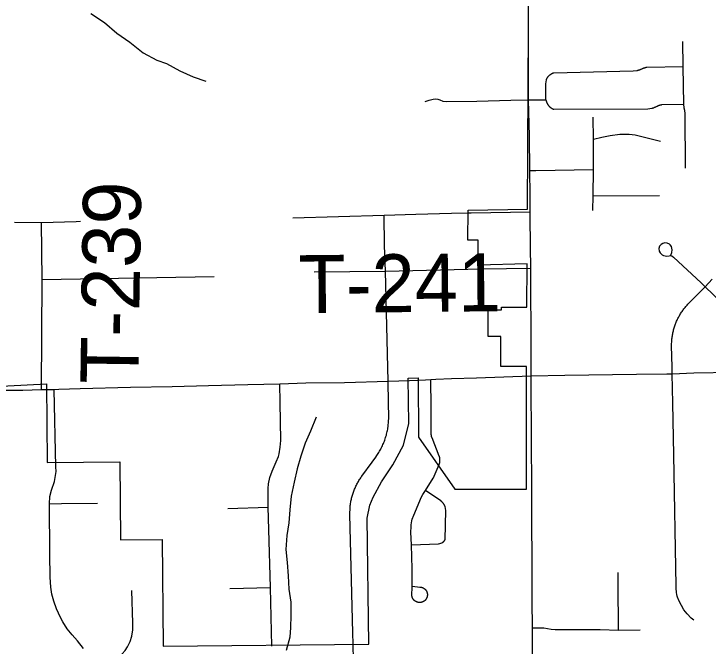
# Model space of a CAD drawing. Extents: x 0 to 34, y 0 to 22.
# Drawn here: x 4.9861 to 5.3264, y 19.8048 to 20.1147 of the extents above; entities that cross this region are included whole.
import ezdxf

# ---------------------------------------------------------------- set-up
doc = ezdxf.new("R2010")
doc.units = 0
for name, color, linetype in [('GM_X_City_Street', 7, 'Continuous'), ('GM_X_Corporation', 7, 'Continuous'), ('GM_X_County_Road', 7, 'Continuous'), ('GM_X_Minor_River', 7, 'Continuous'), ('GM_X_Township_Road', 7, 'Continuous'), ('GM_X_Township_Road_Text', 7, 'Continuous'), ('GM_X_US_Route', 7, 'Continuous')]:
    doc.layers.add(name, color=color, linetype=linetype)

msp = doc.modelspace()

# ---------------------------------------------------------------- linework, layer by layer
at = {"layer": 'GM_X_City_Street'}
msp.add_line((5.27004, 20.02545), (5.30257, 20.02561), dxfattribs=at)
for points in [[(5.31532, 20.03909), (5.31516, 20.06564), (5.31493, 20.06758), (5.3149, 20.06774), (5.31485, 20.0679), (5.3148, 20.06808), (5.31476, 20.06825), (5.31472, 20.06841), (5.31468, 20.06857), (5.31464, 20.06873), (5.31445, 20.07052), (5.31417, 20.08897), (5.31399, 20.10126)], [(5.24695, 20.07265), (5.24679, 20.08041), (5.24713, 20.0824), (5.24717, 20.0825), (5.24721, 20.08259), (5.24724, 20.08268), (5.24728, 20.08277), (5.24732, 20.08286), (5.24737, 20.08295), (5.24741, 20.08304), (5.24746, 20.08313), (5.24751, 20.08322), (5.24756, 20.0833), (5.24761, 20.08339), (5.24766, 20.08348), (5.24771, 20.08356), (5.24777, 20.08364), (5.24782, 20.08373), (5.24788, 20.08381), (5.24794, 20.08389), (5.248, 20.08396), (5.24807, 20.08405), (5.24813, 20.08412), (5.2482, 20.0842), (5.24826, 20.08427), (5.24833, 20.08435), (5.2484, 20.08442), (5.24847, 20.08449), (5.24854, 20.08456), (5.24861, 20.08463), (5.24869, 20.08469), (5.24876, 20.08476), (5.24884, 20.08483), (5.24892, 20.08489), (5.249, 20.08495), (5.24908, 20.08501), (5.24916, 20.08507), (5.24924, 20.08513), (5.24932, 20.08519), (5.24941, 20.08524), (5.24949, 20.0853), (5.24958, 20.08535), (5.24966, 20.0854), (5.24975, 20.08545), (5.24984, 20.0855), (5.24993, 20.08554), (5.25002, 20.08559), (5.25011, 20.08563), (5.2502, 20.08567), (5.25029, 20.08571), (5.25038, 20.08575), (5.25048, 20.08579), (5.25057, 20.08582), (5.25067, 20.08586), (5.25076, 20.08589), (5.28971, 20.08675), (5.29155, 20.08695), (5.29171, 20.08699), (5.29188, 20.08703), (5.29204, 20.08707), (5.29221, 20.08711), (5.29237, 20.08716), (5.29253, 20.08721), (5.29269, 20.08726), (5.29285, 20.08731), (5.293, 20.08737), (5.29316, 20.08743), (5.29332, 20.08749), (5.29347, 20.08756), (5.29363, 20.08762), (5.29391, 20.08776), (5.29418, 20.08789), (5.29434, 20.08795), (5.29449, 20.08802), (5.29465, 20.08808), (5.29481, 20.08814), (5.29496, 20.0882), (5.29512, 20.08825), (5.29528, 20.08831), (5.29544, 20.08835), (5.29561, 20.0884), (5.29577, 20.08844), (5.29593, 20.08848), (5.2961, 20.08852), (5.29626, 20.08856), (5.29643, 20.08859), (5.31417, 20.08897)], [(5.24695, 20.07265), (5.24719, 20.07157), (5.24726, 20.07138), (5.2473, 20.07129), (5.24733, 20.07119), (5.24737, 20.0711), (5.24741, 20.07101), (5.24746, 20.07092), (5.2475, 20.07083), (5.24755, 20.07074), (5.24759, 20.07065), (5.24764, 20.07056), (5.24769, 20.07047), (5.24775, 20.07039), (5.2478, 20.0703), (5.24786, 20.07022), (5.24791, 20.07014), (5.24797, 20.07006), (5.24803, 20.06997), (5.24809, 20.06989), (5.24815, 20.06981), (5.24822, 20.06974), (5.24828, 20.06966), (5.24835, 20.06958), (5.24841, 20.06951), (5.24848, 20.06943), (5.24855, 20.06936), (5.24863, 20.06929), (5.2487, 20.06922), (5.24877, 20.06915), (5.24885, 20.06909), (5.24892, 20.06902), (5.249, 20.06896), (5.24908, 20.06889), (5.24916, 20.06883), (5.24924, 20.06877), (5.24932, 20.06871), (5.24941, 20.06865), (5.24949, 20.0686), (5.24958, 20.06854), (5.24966, 20.06849), (5.24975, 20.06844), (5.24983, 20.06838), (5.24992, 20.06834), (5.25001, 20.06829), (5.2501, 20.06824), (5.25019, 20.0682), (5.25029, 20.06816), (5.25038, 20.06812), (5.25047, 20.06808), (5.25057, 20.06804), (5.25066, 20.068), (5.25076, 20.06797), (5.25085, 20.06793), (5.29679, 20.06824), (5.29877, 20.06847), (5.29894, 20.06851), (5.2991, 20.06855), (5.29926, 20.0686), (5.29942, 20.06864), (5.29958, 20.06869), (5.29973, 20.06874), (5.29989, 20.0688), (5.30005, 20.06885), (5.3002, 20.06892), (5.30036, 20.06898), (5.30051, 20.06904), (5.30066, 20.06911), (5.30081, 20.06918), (5.3011, 20.06932), (5.30138, 20.06946), (5.30153, 20.06953), (5.30168, 20.0696), (5.30183, 20.06967), (5.30199, 20.06973), (5.30214, 20.06979), (5.3023, 20.06984), (5.30246, 20.0699), (5.30262, 20.06995), (5.30278, 20.07), (5.30294, 20.07005), (5.3031, 20.07009), (5.30326, 20.07013), (5.30342, 20.07017), (5.30359, 20.0702), (5.30375, 20.07024), (5.31445, 20.07052)], [(5.2699, 20.01837), (5.27004, 20.02545), (5.27029, 20.0384), (5.2702, 20.0533), (5.27011, 20.06403)], [(5.2702, 20.0533), (5.27436, 20.05433), (5.2784, 20.05511), (5.28322, 20.05571), (5.28765, 20.05568), (5.29072, 20.05544), (5.30307, 20.05234)], [(5.23906, 20.03793), (5.24197, 20.03797), (5.27029, 20.0384)], [(5.30821, 19.99641), (5.30867, 19.99766), (5.30878, 19.99908), (5.30869, 19.99984), (5.30848, 20.00061), (5.30786, 20.00142), (5.30741, 20.00182), (5.30642, 20.00231), (5.30521, 20.00241), (5.30414, 20.00214), (5.30334, 20.00167), (5.30266, 20.00087), (5.30228, 19.99974), (5.30243, 19.99844), (5.30288, 19.99759), (5.30339, 19.99701), (5.30397, 19.99659), (5.3045, 19.99633), (5.30536, 19.99608), (5.30602, 19.99601), (5.30726, 19.99611), (5.30809, 19.99618), (5.3086, 19.99603), (5.30939, 19.9955), (5.32293, 19.98279), (5.32496, 19.98093)], [(5.3088, 19.93828), (5.30874, 19.94163), (5.30854, 19.95197), (5.30864, 19.95495), (5.30869, 19.95545), (5.30875, 19.95594), (5.30881, 19.95644), (5.30888, 19.95693), (5.30897, 19.95742), (5.30905, 19.95791), (5.30915, 19.9584), (5.30926, 19.95889), (5.30938, 19.95937), (5.3095, 19.95986), (5.30963, 19.96033), (5.30977, 19.96081), (5.30992, 19.96129), (5.31008, 19.96176), (5.31024, 19.96223), (5.31041, 19.9627), (5.3106, 19.96316), (5.31079, 19.96363), (5.31098, 19.96408), (5.31119, 19.96454), (5.3114, 19.96499), (5.31162, 19.96544), (5.31185, 19.96588), (5.31209, 19.96632), (5.31233, 19.96675), (5.31258, 19.96718), (5.31284, 19.96761), (5.31311, 19.96803), (5.31338, 19.96845), (5.31366, 19.96886), (5.31395, 19.96926), (5.31425, 19.96966), (5.31455, 19.97006), (5.31486, 19.97045), (5.31517, 19.97084), (5.31549, 19.97122), (5.31582, 19.97159), (5.31616, 19.97196), (5.3165, 19.97232), (5.32496, 19.98093), (5.32837, 19.98469)], [(5.32496, 19.98093), (5.33265, 19.97347), (5.33458, 19.97183), (5.337, 19.97006), (5.33826, 19.96927), (5.34071, 19.96783), (5.34283, 19.96698), (5.34443, 19.96643), (5.34844, 19.96558), (5.35057, 19.96531), (5.35264, 19.96526), (5.35404, 19.96538), (5.35517, 19.96561), (5.356, 19.9659), (5.35716, 19.96655), (5.35798, 19.96709), (5.35851, 19.96741), (5.35868, 19.96753), (5.35884, 19.96765), (5.35918, 19.9679), (5.35934, 19.96802), (5.35994, 19.96855)], [(5.31947, 19.81746), (5.31816, 19.81847), (5.31608, 19.82055), (5.31447, 19.82251), (5.31334, 19.8246), (5.31215, 19.82686), (5.31144, 19.82875), (5.31129, 19.82931), (5.31113, 19.83004), (5.31099, 19.83097), (5.31088, 19.83177), (5.3108, 19.8325), (5.31077, 19.83416), (5.30964, 19.8985), (5.3091, 19.92389), (5.3088, 19.93828)], [(5.02023, 19.80364), (5.01723, 19.80734), (5.01473, 19.81022), (5.01227, 19.81328), (5.01009, 19.81665), (5.00898, 19.81874), (5.00698, 19.82306), (5.00566, 19.82679), (5.00478, 19.83014), (5.00419, 19.8336), (5.00384, 19.83857), (5.00372, 19.84982), (5.00366, 19.87455), (5.00381, 19.87805), (5.00463, 19.88128), (5.00607, 19.88548), (5.00677, 19.89038), (5.00672, 19.8926), (5.00585, 19.93056)], [(5.18158, 19.8341), (5.18503, 19.8337), (5.1851, 19.8337), (5.18517, 19.8337), (5.18523, 19.8337), (5.1853, 19.83369), (5.18536, 19.83369), (5.18543, 19.83368), (5.18549, 19.83367), (5.18556, 19.83366), (5.18563, 19.83365), (5.18569, 19.83364), (5.18576, 19.83363), (5.18582, 19.83361), (5.18588, 19.8336), (5.18595, 19.83358), (5.18601, 19.83357), (5.18608, 19.83355), (5.18614, 19.83353), (5.1862, 19.83351), (5.18627, 19.83349), (5.18633, 19.83347), (5.18639, 19.83344), (5.18645, 19.83342), (5.18651, 19.83339), (5.18657, 19.83337), (5.18663, 19.83334), (5.18669, 19.83331), (5.18675, 19.83328), (5.18681, 19.83325), (5.18686, 19.83322), (5.18692, 19.83319), (5.18698, 19.83316), (5.18704, 19.83312), (5.18709, 19.83308), (5.18715, 19.83305), (5.1872, 19.83301), (5.18726, 19.83297), (5.18731, 19.83293), (5.18737, 19.83289), (5.18741, 19.83285), (5.18747, 19.83281), (5.18752, 19.83277), (5.18757, 19.83272), (5.18762, 19.83268), (5.18766, 19.83263), (5.18771, 19.83258), (5.18776, 19.83254), (5.1878, 19.83249), (5.18785, 19.83244), (5.18789, 19.83239), (5.18793, 19.83234), (5.18798, 19.83229), (5.18802, 19.83224), (5.18806, 19.83219), (5.1881, 19.83213), (5.18814, 19.83208), (5.18817, 19.83202), (5.18821, 19.83197), (5.18824, 19.83191), (5.18828, 19.83186), (5.18831, 19.8318), (5.18835, 19.83174), (5.18838, 19.83168), (5.18841, 19.83162), (5.18844, 19.83156), (5.18846, 19.8315), (5.18849, 19.83144), (5.18852, 19.83138), (5.18855, 19.83132), (5.18857, 19.83126), (5.18859, 19.8312), (5.18861, 19.83114), (5.18863, 19.83107), (5.18865, 19.83101), (5.18867, 19.83094), (5.18869, 19.83088), (5.18871, 19.83082), (5.18872, 19.83075), (5.18874, 19.83069), (5.18875, 19.83062), (5.18876, 19.83056), (5.18877, 19.83049), (5.18878, 19.83042), (5.18879, 19.83036), (5.18879, 19.83029), (5.1888, 19.83023), (5.18881, 19.83016), (5.18881, 19.83009), (5.18881, 19.83003), (5.18881, 19.82996), (5.18881, 19.8299), (5.18881, 19.82983), (5.18881, 19.82976), (5.18881, 19.8297), (5.1888, 19.82963), (5.1888, 19.82956), (5.18879, 19.8295), (5.18878, 19.82943), (5.18878, 19.82936), (5.18876, 19.8293), (5.18875, 19.82923), (5.18874, 19.82917), (5.18873, 19.8291), (5.18871, 19.82904), (5.18869, 19.82897), (5.18868, 19.82891), (5.18866, 19.82885), (5.18864, 19.82878), (5.18862, 19.82872), (5.1886, 19.82865), (5.18858, 19.82859), (5.18856, 19.82853), (5.18853, 19.82847), (5.1885, 19.82841), (5.18848, 19.82835), (5.18845, 19.82828), (5.18842, 19.82822), (5.18839, 19.82817), (5.18836, 19.82811), (5.18833, 19.82805), (5.18829, 19.82799), (5.18826, 19.82793), (5.18823, 19.82788), (5.18819, 19.82782), (5.18815, 19.82777), (5.18811, 19.82771), (5.18807, 19.82766), (5.18804, 19.82761), (5.18799, 19.82755), (5.18795, 19.8275), (5.18791, 19.82745), (5.18787, 19.8274), (5.18782, 19.82735), (5.18778, 19.8273), (5.18773, 19.82726), (5.18769, 19.82721), (5.18764, 19.82717), (5.18759, 19.82712), (5.18754, 19.82707), (5.18749, 19.82703), (5.18744, 19.82699), (5.18739, 19.82695), (5.18733, 19.82691), (5.18728, 19.82687), (5.18723, 19.82683), (5.18717, 19.82679), (5.18712, 19.82675), (5.18706, 19.82672), (5.18701, 19.82668), (5.18695, 19.82665), (5.18689, 19.82662), (5.18683, 19.82658), (5.18677, 19.82655), (5.18672, 19.82652), (5.18666, 19.82649), (5.1866, 19.82647), (5.18654, 19.82644), (5.18648, 19.82641), (5.18641, 19.82639), (5.18635, 19.82636), (5.18629, 19.82634), (5.18623, 19.82632), (5.18616, 19.8263), (5.1861, 19.82628), (5.18604, 19.82626), (5.18597, 19.82625), (5.18591, 19.82623), (5.18584, 19.82621), (5.18578, 19.8262), (5.18571, 19.82619), (5.18565, 19.82618), (5.18558, 19.82617), (5.18552, 19.82616), (5.18545, 19.82615), (5.18539, 19.82614), (5.18532, 19.82614), (5.18525, 19.82613), (5.18519, 19.82613), (5.18512, 19.82613), (5.18505, 19.82612), (5.18499, 19.82612), (5.18492, 19.82613), (5.18485, 19.82613), (5.18479, 19.82613), (5.18472, 19.82614), (5.18466, 19.82614), (5.18459, 19.82615), (5.18452, 19.82616), (5.18446, 19.82617), (5.18439, 19.82618), (5.18433, 19.82619), (5.18426, 19.8262), (5.1842, 19.82622), (5.18413, 19.82623), (5.18407, 19.82625), (5.184, 19.82626), (5.18394, 19.82628), (5.18387, 19.8263), (5.18381, 19.82632), (5.18375, 19.82634), (5.18369, 19.82637), (5.18362, 19.82639), (5.18356, 19.82642), (5.1835, 19.82644), (5.18344, 19.82647), (5.18338, 19.8265), (5.18332, 19.82653), (5.18326, 19.82656), (5.1832, 19.82659), (5.18314, 19.82662), (5.18308, 19.82665), (5.18303, 19.82669), (5.18297, 19.82672), (5.18292, 19.82676), (5.18286, 19.82679), (5.18281, 19.82683), (5.18275, 19.82687), (5.1827, 19.82691), (5.18265, 19.82695), (5.18259, 19.82699), (5.18254, 19.82703), (5.18249, 19.82708), (5.18244, 19.82712), (5.18239, 19.82717), (5.18235, 19.82721), (5.1823, 19.82726), (5.18225, 19.82731), (5.18221, 19.82736), (5.18216, 19.82741), (5.18212, 19.82746), (5.18207, 19.82751), (5.18203, 19.82756), (5.18199, 19.82761), (5.18195, 19.82766), (5.18191, 19.82772), (5.18188, 19.82777), (5.18184, 19.82783), (5.1818, 19.82788), (5.18176, 19.82794), (5.18173, 19.82799), (5.1817, 19.82805), (5.18166, 19.82811), (5.18163, 19.82817), (5.1816, 19.82823), (5.18157, 19.82829), (5.18155, 19.82835), (5.18152, 19.82841), (5.18149, 19.82847), (5.18147, 19.82853), (5.18145, 19.82859), (5.18142, 19.82865), (5.1814, 19.82872), (5.18138, 19.82878), (5.18136, 19.82884), (5.18134, 19.8289), (5.18133, 19.82897), (5.18131, 19.82903), (5.18129, 19.8291), (5.18128, 19.82916), (5.18127, 19.82923), (5.18126, 19.82929), (5.18125, 19.82936), (5.18124, 19.82942), (5.18123, 19.82949), (5.18122, 19.82955), (5.18122, 19.82962), (5.18121, 19.82969), (5.18121, 19.82975), (5.18121, 19.82982), (5.18138, 19.83352), (5.1813, 19.84257), (5.18095, 19.85446), (5.18075, 19.86062), (5.18082, 19.86327), (5.1809, 19.86422), (5.18116, 19.86618), (5.18137, 19.86703), (5.18212, 19.869), (5.18595, 19.87791), (5.18664, 19.87911), (5.18783, 19.88099)], [(5.18095, 19.85446), (5.19425, 19.85492), (5.19601, 19.85542), (5.19607, 19.85546), (5.19613, 19.85549), (5.19618, 19.85553), (5.19624, 19.85556), (5.19629, 19.8556), (5.19635, 19.85564), (5.1964, 19.85568), (5.19645, 19.85572), (5.19651, 19.85576), (5.19656, 19.8558), (5.19661, 19.85585), (5.19666, 19.85589), (5.19671, 19.85593), (5.19676, 19.85598), (5.1968, 19.85603), (5.19685, 19.85607), (5.1969, 19.85612), (5.19694, 19.85617), (5.19699, 19.85622), (5.19703, 19.85627), (5.19707, 19.85632), (5.19711, 19.85637), (5.19715, 19.85643), (5.1972, 19.85648), (5.19723, 19.85653), (5.19727, 19.85659), (5.19731, 19.85664), (5.19734, 19.8567), (5.19738, 19.85675), (5.19741, 19.85681), (5.19745, 19.85687), (5.19754, 19.85704), (5.19785, 19.87119), (5.1975, 19.87314), (5.19747, 19.87324), (5.19743, 19.87333), (5.19739, 19.87342), (5.19735, 19.87351), (5.19731, 19.8736), (5.19726, 19.87369), (5.19722, 19.87378), (5.19717, 19.87387), (5.19712, 19.87395), (5.19707, 19.87404), (5.19702, 19.87412), (5.19697, 19.87421), (5.19692, 19.87429), (5.19686, 19.87437), (5.1968, 19.87445), (5.19675, 19.87454), (5.19669, 19.87462), (5.19663, 19.8747), (5.19656, 19.87477), (5.1965, 19.87486), (5.19644, 19.87493), (5.19637, 19.87501), (5.1963, 19.87509), (5.19623, 19.87516), (5.19617, 19.87523), (5.1961, 19.87531), (5.19603, 19.87538), (5.19596, 19.87545), (5.19588, 19.87551), (5.19581, 19.87558), (5.19573, 19.87564), (5.19566, 19.8757), (5.19558, 19.87577), (5.1955, 19.87582), (5.19542, 19.87588), (5.19532, 19.87595), (5.18783, 19.88099)], [(5.00366, 19.87455), (5.00942, 19.87461), (5.0271, 19.87476)], [(5.28245, 19.81262), (5.28249, 19.81651), (5.28229, 19.83172), (5.28226, 19.84078)], [(5.0257, 19.79378), (5.03249, 19.7966), (5.03427, 19.79741), (5.03562, 19.79812), (5.0362, 19.79848), (5.03775, 19.79967), (5.03922, 19.80105), (5.04063, 19.80255), (5.04182, 19.80438), (5.04304, 19.80695), (5.04394, 19.80957), (5.04443, 19.81272), (5.04446, 19.816), (5.04391, 19.83198)], [(5.24031, 19.81374), (5.24333, 19.81379), (5.24592, 19.81369), (5.24944, 19.81309), (5.25143, 19.81282), (5.27342, 19.81295), (5.28245, 19.81262), (5.29311, 19.8127)]]:
    msp.add_lwpolyline(points, dxfattribs=at)
at = {"layer": 'GM_X_Corporation'}
msp.add_lwpolyline([(4.88197, 19.92711), (5.00204, 19.93331), (5.0024, 19.89485), (5.03802, 19.89518), (5.03837, 19.85681), (5.05874, 19.857), (5.05923, 19.80479), (5.16018, 19.80572), (5.15926, 19.86756), (5.16067, 19.87385), (5.1622, 19.87773), (5.16632, 19.8853), (5.17187, 19.89367), (5.17708, 19.90324), (5.17964, 19.91383), (5.17946, 19.93619), (5.18434, 19.93623), (5.18445, 19.9072), (5.20233, 19.88164), (5.23739, 19.88163), (5.2374, 19.93664), (5.23743, 19.94191), (5.22478, 19.94191), (5.22479, 19.9566), (5.21863, 19.9566), (5.21863, 19.96968), (5.22507, 19.96968), (5.22508, 19.97091), (5.23758, 19.97091), (5.2377, 19.99225), (5.2137, 19.99149), (5.2137, 20.00382), (5.20868, 20.00373), (5.20872, 20.01856), (5.23784, 20.01902), (5.23848, 20.1381)], dxfattribs=at)
at = {"layer": 'GM_X_County_Road'}
for points in [[(5.23963, 19.93732), (5.25618, 19.93754), (5.29123, 19.93801), (5.3061, 19.93821), (5.3088, 19.93828), (5.31935, 19.93868), (5.33857, 19.939)], [(5.00821, 19.93072), (5.01854, 19.93108), (5.04322, 19.93164), (5.06376, 19.93207), (5.08153, 19.93251), (5.10079, 19.93299), (5.11652, 19.93342), (5.12927, 19.9338), (5.14826, 19.93405), (5.16963, 19.93467), (5.18, 19.93494), (5.18781, 19.93533)], [(5.18781, 19.93533), (5.19054, 19.93548), (5.19287, 19.93558)], [(5.19287, 19.93558), (5.20063, 19.93594), (5.21285, 19.93623), (5.23963, 19.93732)], [(4.89002, 19.92792), (4.89822, 19.92815), (4.90572, 19.92835), (4.90688, 19.92838), (4.91313, 19.92855), (4.92054, 19.92875), (4.93004, 19.92901), (4.94551, 19.92943), (4.95351, 19.92964), (4.96162, 19.92986), (4.96921, 19.93008), (4.97371, 19.93019), (4.99053, 19.93029), (4.99971, 19.93054), (5.00585, 19.93056), (5.00821, 19.93072)]]:
    msp.add_lwpolyline(points, dxfattribs=at)
at = {"layer": 'GM_X_Minor_River'}
for points in [[(5.02383, 20.11491), (5.03055, 20.11047), (5.03653, 20.10526), (5.04288, 20.10082), (5.04942, 20.09562), (5.05613, 20.09195), (5.06091, 20.09032), (5.06742, 20.08684), (5.07393, 20.08392), (5.08023, 20.08175)], [(5.13434, 19.91706), (5.13144, 19.91016), (5.12889, 19.90423), (5.12673, 19.89791), (5.12495, 19.89161), (5.12356, 19.88512), (5.12198, 19.87825), (5.12134, 19.87159), (5.12089, 19.86512), (5.11987, 19.85902), (5.11943, 19.85217), (5.12012, 19.84572), (5.12062, 19.83927), (5.12093, 19.83262), (5.12181, 19.82637), (5.12193, 19.81972), (5.12166, 19.81383), (5.12137, 19.80907), (5.11959, 19.80258)]]:
    msp.add_lwpolyline(points, dxfattribs=at)
at = {"layer": 'GM_X_Township_Road'}
for p, q in [((5.21024, 20.0172), (5.23912, 20.01761)), ((5.01672, 20.01297), (5.01873, 20.01303)), ((4.99993, 19.98451), (5.08422, 19.98601)), ((5.09092, 19.87218), (5.11071, 19.87291)), ((5.09194, 19.83293), (5.11183, 19.83345))]:
    msp.add_line(p, q, dxfattribs=at)
for points in [[(5.1878, 20.07184), (5.1897, 20.07245), (5.1916, 20.07287), (5.19278, 20.07302), (5.19388, 20.0729), (5.19495, 20.07253), (5.19639, 20.07199), (5.19799, 20.07169), (5.21305, 20.07195), (5.22967, 20.07237), (5.23845, 20.07256)], [(5.23845, 20.07256), (5.24271, 20.07261), (5.24695, 20.07265)], [(5.12287, 20.01472), (5.16755, 20.01605), (5.18319, 20.01651), (5.20069, 20.01703), (5.20878, 20.01719), (5.21024, 20.0172)], [(5.16963, 19.93467), (5.16821, 19.98857), (5.16782, 20.00113), (5.16755, 20.01605)], [(4.98646, 20.01256), (4.99967, 20.01245), (5.01672, 20.01297)], [(4.99971, 19.93054), (4.99993, 19.98451), (4.99967, 20.01245)], [(5.13327, 19.9883), (5.16821, 19.98857), (5.21539, 19.98972)], [(5.21539, 19.98972), (5.21563, 19.98972), (5.23946, 19.99011)], [(5.15241, 19.80576), (5.15228, 19.81128), (5.15083, 19.86932), (5.15091, 19.87267), (5.15096, 19.87319), (5.15101, 19.87371), (5.15108, 19.87422), (5.15115, 19.87474), (5.15124, 19.87526), (5.15133, 19.87577), (5.15143, 19.87628), (5.15154, 19.87679), (5.15166, 19.8773), (5.15179, 19.87781), (5.15193, 19.87831), (5.15207, 19.87881), (5.15222, 19.87931), (5.15239, 19.87981), (5.15256, 19.8803), (5.15274, 19.88079), (5.15293, 19.88128), (5.15312, 19.88176), (5.15333, 19.88224), (5.15354, 19.88272), (5.15376, 19.88319), (5.15399, 19.88366), (5.15423, 19.88412), (5.15448, 19.88458), (5.15473, 19.88504), (5.155, 19.88549), (5.15527, 19.88593), (5.15554, 19.88638), (5.15583, 19.88681), (5.15613, 19.88725), (5.15642, 19.88767), (5.15673, 19.88809), (5.1617, 19.89496), (5.16347, 19.89741), (5.16402, 19.8982), (5.16436, 19.89871), (5.16469, 19.89922), (5.16501, 19.89974), (5.16532, 19.90027), (5.16563, 19.9008), (5.16592, 19.90134), (5.1662, 19.90188), (5.16648, 19.90243), (5.16674, 19.90298), (5.167, 19.90353), (5.16725, 19.9041), (5.16748, 19.90466), (5.16771, 19.90523), (5.16792, 19.9058), (5.16813, 19.90638), (5.16833, 19.90696), (5.16851, 19.90754), (5.16869, 19.90813), (5.16885, 19.90872), (5.16901, 19.90931), (5.16915, 19.9099), (5.16929, 19.9105), (5.16941, 19.9111), (5.16965, 19.91299), (5.16979, 19.91451), (5.16987, 19.91695), (5.16979, 19.92398), (5.16963, 19.93467)], [(5.18783, 19.88099), (5.19166, 19.88708), (5.19172, 19.88716), (5.19177, 19.88725), (5.19182, 19.88734), (5.19187, 19.88742), (5.19192, 19.88751), (5.19197, 19.8876), (5.19202, 19.88769), (5.19206, 19.88777), (5.1921, 19.88787), (5.19214, 19.88796), (5.1922, 19.88809), (5.19455, 19.89375), (5.19459, 19.89385), (5.19463, 19.89394), (5.19466, 19.89403), (5.19469, 19.89412), (5.19473, 19.89422), (5.19475, 19.89431), (5.19478, 19.89441), (5.19481, 19.89451), (5.19483, 19.8946), (5.19485, 19.8947), (5.19487, 19.89479), (5.19489, 19.89489), (5.19491, 19.89499), (5.19493, 19.89509), (5.19494, 19.89518), (5.19496, 19.89528), (5.19496, 19.89538), (5.19497, 19.89548), (5.19498, 19.89558), (5.19499, 19.89568), (5.19499, 19.89578), (5.19499, 19.89588), (5.19499, 19.89598), (5.19499, 19.89607), (5.19499, 19.89617), (5.19498, 19.89627), (5.19497, 19.89637), (5.19497, 19.89647), (5.19496, 19.89657), (5.19494, 19.89667), (5.19493, 19.89676), (5.19491, 19.89686), (5.1949, 19.89696), (5.19488, 19.89706), (5.19486, 19.89715), (5.19483, 19.89725), (5.19481, 19.89735), (5.19478, 19.89744), (5.19476, 19.89754), (5.19473, 19.89763), (5.1947, 19.89772), (5.19467, 19.89782), (5.19461, 19.89796), (5.1911, 19.90684), (5.19106, 19.90696), (5.19102, 19.90705), (5.19099, 19.90714), (5.19096, 19.90724), (5.19093, 19.90733), (5.1909, 19.90743), (5.19088, 19.90753), (5.19085, 19.90762), (5.19083, 19.90772), (5.19081, 19.90782), (5.19079, 19.90792), (5.19078, 19.90801), (5.19076, 19.90811), (5.19075, 19.90821), (5.19074, 19.90831), (5.19073, 19.90841), (5.19072, 19.90851), (5.19071, 19.90861), (5.1907, 19.90871), (5.1907, 19.90881), (5.1907, 19.90891), (5.19063, 19.92426), (5.19058, 19.93313), (5.19054, 19.93548)], [(5.11259, 19.80471), (5.11183, 19.83345), (5.11104, 19.86186), (5.11071, 19.87291), (5.11077, 19.87918), (5.11083, 19.88198), (5.11097, 19.88427), (5.11162, 19.88744), (5.11274, 19.89052), (5.11471, 19.89507), (5.11578, 19.89771), (5.11621, 19.8991), (5.1167, 19.9023), (5.11694, 19.90562), (5.11657, 19.92412), (5.11652, 19.93342)], [(5.15298, 19.78405), (5.15261, 19.7978), (5.15241, 19.80576)]]:
    msp.add_lwpolyline(points, dxfattribs=at)
at = {"layer": 'GM_X_US_Route'}
for p, q in [((5.23958, 19.97929), (5.23946, 19.99011)), ((5.24001, 19.87655), (5.23998, 19.88411))]:
    msp.add_line(p, q, dxfattribs=at)
for points in [[(5.23912, 20.01761), (5.23917, 20.02584), (5.23906, 20.03793), (5.23879, 20.05479), (5.23845, 20.07256), (5.2384, 20.109), (5.23835, 20.11402), (5.23825, 20.12543), (5.23854, 20.12911), (5.23873, 20.13153), (5.23922, 20.13465), (5.23977, 20.13822), (5.23981, 20.13852), (5.2406, 20.14307), (5.2408, 20.14399)], [(5.23946, 19.99011), (5.23941, 20.0003), (5.23927, 20.01588), (5.23912, 20.01761)], [(5.2397, 19.95049), (5.23967, 19.95902), (5.23958, 19.97929)], [(5.23998, 19.88411), (5.2399, 19.90376), (5.23981, 19.91565), (5.23973, 19.92425), (5.23963, 19.93732), (5.23974, 19.94083), (5.2397, 19.95049)], [(5.24017, 19.83879), (5.24012, 19.85158), (5.24008, 19.86101), (5.24004, 19.87059), (5.24001, 19.87655)], [(5.24043, 19.79927), (5.24039, 19.80252), (5.24033, 19.80825), (5.24031, 19.81374), (5.24022, 19.82698), (5.24017, 19.83879)]]:
    msp.add_lwpolyline(points, dxfattribs=at)

# ---------------------------------------------------------------- texts
at = {"layer": 'GM_X_Township_Road_Text'}
for s, rotation, p in [('T-239', 89.1592, (5.04709, 19.93309)), ('T-241', 0.5652, (5.12577, 19.96798))]:
    msp.add_text(s, height=0.028409, rotation=rotation, dxfattribs=at).set_placement(p)

doc.saveas('drawing.dxf')
